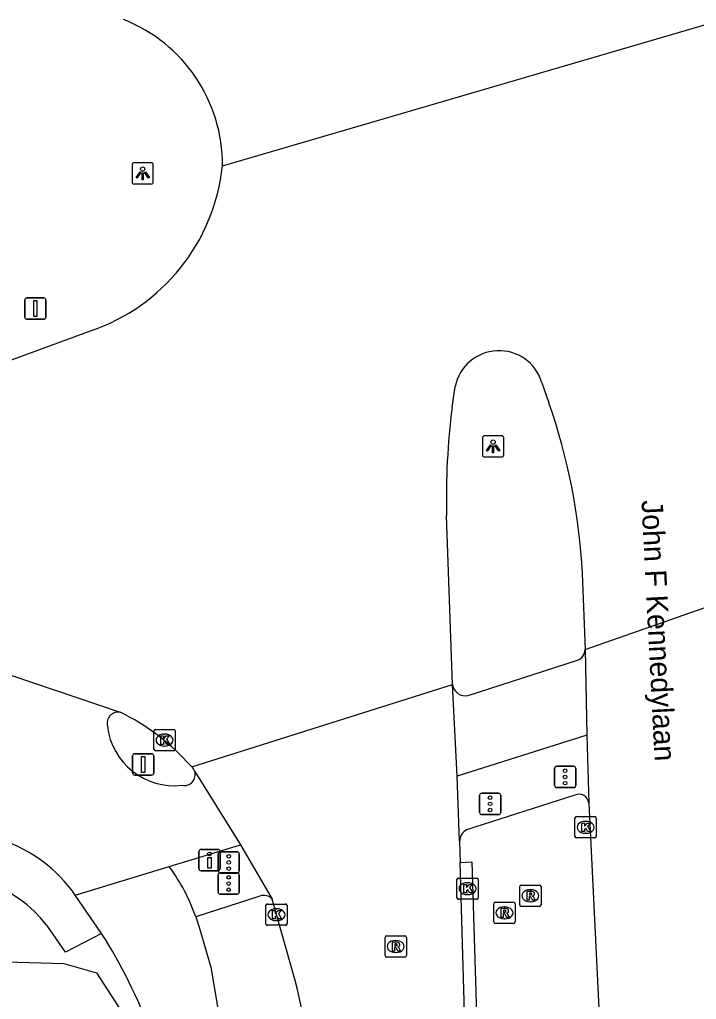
# Model space of a CAD drawing. Extents: x 160732 to 162105, y 387428 to 388479.
# Drawn here: x 161937.54 to 161969.29, y 388385.79 to 388431.74 of the extents above; entities that cross this region are included whole.
import ezdxf

# ---------------------------------------------------------------- set-up
doc = ezdxf.new("R2010")
doc.units = 0
for name, color, linetype in [('IMGEO_Berm_groen', 7, 'Continuous'), ('IMGEO_Drukknoppaal', 7, 'Continuous'), ('IMGEO_Fietspad_gesloten', 7, 'Continuous'), ('IMGEO_Fietspad_open', 7, 'Continuous'), ('IMGEO_Kolk', 7, 'Continuous'), ('IMGEO_Lichtpunt', 7, 'Continuous'), ('IMGEO_Openbare_ruimte_label', 7, 'Continuous'), ('IMGEO_Portaal', 7, 'Continuous'), ('IMGEO_Rijbaan_lokaal_open', 7, 'Continuous'), ('IMGEO_Rijbaan_regionaal_gesloten', 7, 'Continuous'), ('IMGEO_Rioolput', 7, 'Continuous'), ('IMGEO_Verkeersregelinstallatiepaal', 7, 'Continuous'), ('IMGEO_Voetpad_open', 7, 'Continuous')]:
    doc.layers.add(name, color=color, linetype=linetype)

msp = doc.modelspace()

# ---------------------------------------------------------------- linework, layer by layer
at = {"layer": 'IMGEO_Berm_groen'}
msp.add_lwpolyline([(161906.222, 388381.856), (161918.52, 388386.019), (161924.764, 388387.672), (161926.143, 388387.864), (161939.604, 388387.474), (161941.149, 388387.045), (161942.694, 388384.649), (161942.906, 388384.089), (161943.183, 388381.707), (161943.287, 388380.816)], dxfattribs=at)
at = {"layer": 'IMGEO_Drukknoppaal'}
for p, q in [((161945.949, 388391.926), (161945.949, 388392.726)), ((161945.949, 388392.726), (161945.949, 388391.926)), ((161946.049, 388392.826), (161946.839, 388392.826)), ((161946.839, 388392.826), (161946.049, 388392.826)), ((161946.939, 388392.726), (161946.939, 388391.926)), ((161946.939, 388391.926), (161946.939, 388392.726)), ((161946.839, 388391.826), (161946.049, 388391.826)), ((161946.049, 388391.826), (161946.839, 388391.826))]:
    msp.add_line(p, q, dxfattribs=at)
msp.add_lwpolyline([(161946.519, 388392.451), (161946.519, 388391.951), (161946.369, 388391.951), (161946.369, 388392.451), (161946.519, 388392.451)], dxfattribs=at)
msp.add_circle((161946.444, 388392.616), 0.085, dxfattribs=at)
for centre, start, end in [((161946.049, 388392.726), 90, 180), ((161946.049, 388392.726), 90, 180), ((161946.839, 388392.726), 0, 90), ((161946.839, 388392.726), 360, 90), ((161946.049, 388391.926), 180, 270), ((161946.049, 388391.926), 180, 270), ((161946.839, 388391.926), 270, 0), ((161946.839, 388391.926), 270, 0)]:
    msp.add_arc(centre, 0.1, start, end, dxfattribs=at)
at = {"layer": 'IMGEO_Fietspad_gesloten'}
for points in [[(161944.559, 388392.023), (161947.898, 388393.037)], [(161940.143, 388390.683), (161944.559, 388392.023)], [(161941.386, 388388.886), (161940.143, 388390.683)], [(161945.804, 388389.664), (161945.956, 388389.187), (161946.514, 388387.303), (161946.839, 388385.367)]]:
    msp.add_lwpolyline(points, dxfattribs=at)
for centre, radius, start, end in [((161942.164, 388398.742), 0.527, 79.624, 194.7531), ((161944.799, 388398.978), 3.166, 186.7107, 276.6138), ((161945.264, 388396.334), 0.511, 258.6773, 17.4064), ((161934.55, 388386.806), 6.806, 34.7278, 107.5727), ((161937.287, 388386.677), 9.025, 19.3255, 36.3217), ((161921.023, 388375.916), 24.142, 20.1426, 32.4942)]:
    msp.add_arc(centre, radius, start, end, dxfattribs=at)
at = {"layer": 'IMGEO_Fietspad_open'}
for points in [[(161958.575, 388400.052), (161963.716, 388401.695)], [(161964.147, 388398.186), (161958.059, 388396.263)]]:
    msp.add_lwpolyline(points, dxfattribs=at)
for centre, radius, start, end in [((161963.515, 388402.207), 0.55, 291.4424, 0.2055), ((161958.432, 388400.614), 0.579, 184.9043, 284.2616)]:
    msp.add_arc(centre, radius, start, end, dxfattribs=at)
at = {"layer": 'IMGEO_Kolk'}
for p, q in [((161943.836, 388397.529), (161943.836, 388398.381)), ((161943.911, 388398.455), (161944.763, 388398.455)), ((161944.324, 388398.235), (161944.349, 388398.235)), ((161944.837, 388398.381), (161944.837, 388397.529)), ((161944.763, 388397.455), (161943.911, 388397.455)), ((161944.347, 388397.675), (161944.322, 388397.675)), ((161963.594, 388393.438), (161963.594, 388394.29)), ((161963.669, 388394.364), (161964.521, 388394.364)), ((161964.082, 388394.144), (161964.107, 388394.144)), ((161964.595, 388394.29), (161964.595, 388393.438)), ((161964.521, 388393.364), (161963.669, 388393.364)), ((161964.105, 388393.584), (161964.08, 388393.584)), ((161958.053, 388390.56), (161958.053, 388391.412)), ((161958.128, 388391.486), (161958.98, 388391.486)), ((161959.054, 388391.412), (161959.054, 388390.56)), ((161958.541, 388391.266), (161958.566, 388391.266)), ((161958.98, 388390.486), (161958.128, 388390.486)), ((161958.564, 388390.706), (161958.539, 388390.706)), ((161949.087, 388389.341), (161949.087, 388390.193)), ((161949.162, 388390.267), (161950.014, 388390.267)), ((161949.575, 388390.047), (161949.6, 388390.047)), ((161950.088, 388390.193), (161950.088, 388389.341)), ((161949.598, 388389.487), (161949.573, 388389.487)), ((161950.014, 388389.267), (161949.162, 388389.267))]:
    msp.add_line(p, q, dxfattribs=at)
for points in [[(161943.836, 388397.529), (161943.836, 388398.381)], [(161943.911, 388398.455), (161944.763, 388398.455)], [(161944.837, 388398.381), (161944.837, 388397.529)], [(161944.157, 388398.155), (161944.28, 388398.155), (161944.28, 388398.004), (161944.41, 388398.155), (161944.574, 388398.155), (161944.428, 388398.004), (161944.581, 388397.755), (161944.429, 388397.755), (161944.344, 388397.919), (161944.28, 388397.852), (161944.28, 388397.755), (161944.157, 388397.755), (161944.157, 388398.155)], [(161944.763, 388397.455), (161943.911, 388397.455)], [(161963.594, 388393.438), (161963.594, 388394.29)], [(161963.669, 388394.364), (161964.521, 388394.364)], [(161964.595, 388394.29), (161964.595, 388393.438)], [(161963.915, 388394.064), (161964.038, 388394.064), (161964.038, 388393.913), (161964.168, 388394.064), (161964.332, 388394.064), (161964.186, 388393.913), (161964.339, 388393.664), (161964.187, 388393.664), (161964.102, 388393.828), (161964.038, 388393.761), (161964.038, 388393.664), (161963.915, 388393.664), (161963.915, 388394.064)], [(161964.521, 388393.364), (161963.669, 388393.364)], [(161958.053, 388390.56), (161958.053, 388391.412)], [(161958.128, 388391.486), (161958.98, 388391.486)], [(161959.054, 388391.412), (161959.054, 388390.56)], [(161958.374, 388391.186), (161958.497, 388391.186), (161958.497, 388391.035), (161958.627, 388391.186), (161958.791, 388391.186), (161958.645, 388391.035), (161958.798, 388390.786), (161958.646, 388390.786), (161958.561, 388390.95), (161958.497, 388390.883), (161958.497, 388390.786), (161958.374, 388390.786), (161958.374, 388391.186)], [(161958.98, 388390.486), (161958.128, 388390.486)], [(161949.087, 388389.341), (161949.087, 388390.193)], [(161949.162, 388390.267), (161950.014, 388390.267)], [(161949.408, 388389.967), (161949.531, 388389.967), (161949.531, 388389.816), (161949.661, 388389.967), (161949.825, 388389.967), (161949.679, 388389.816), (161949.832, 388389.567), (161949.68, 388389.567), (161949.595, 388389.731), (161949.531, 388389.664), (161949.531, 388389.567), (161949.408, 388389.567), (161949.408, 388389.967)], [(161950.088, 388390.193), (161950.088, 388389.341)], [(161950.014, 388389.267), (161949.162, 388389.267)]]:
    msp.add_lwpolyline(points, dxfattribs=at)
for centre, start, end in [((161943.913, 388398.379), 91.552, 178.448), ((161943.913, 388398.379), 91.552, 178.448), ((161944.761, 388398.379), 1.552, 88.448), ((161944.761, 388398.379), 1.552, 88.448), ((161943.913, 388397.531), 181.552, 268.448), ((161943.913, 388397.531), 181.552, 268.448), ((161944.761, 388397.531), 271.552, 358.448), ((161944.761, 388397.531), 271.552, 358.448), ((161963.671, 388394.288), 91.552, 178.448), ((161963.671, 388394.288), 91.552, 178.448), ((161964.519, 388394.288), 1.552, 88.448), ((161964.519, 388394.288), 1.552, 88.448), ((161963.671, 388393.44), 181.552, 268.448), ((161963.671, 388393.44), 181.552, 268.448), ((161964.519, 388393.44), 271.552, 358.448), ((161964.519, 388393.44), 271.552, 358.448), ((161958.13, 388391.41), 91.552, 178.448), ((161958.13, 388391.41), 91.552, 178.448), ((161958.978, 388391.41), 1.552, 88.448), ((161958.978, 388391.41), 1.552, 88.448), ((161958.13, 388390.562), 181.552, 268.448), ((161958.13, 388390.562), 181.552, 268.448), ((161958.978, 388390.562), 271.552, 358.448), ((161958.978, 388390.562), 271.552, 358.448), ((161949.164, 388390.191), 91.552, 178.448), ((161949.164, 388390.191), 91.552, 178.448), ((161950.012, 388390.191), 1.552, 88.448), ((161950.012, 388390.191), 1.552, 88.448), ((161949.164, 388389.343), 181.552, 268.448), ((161949.164, 388389.343), 181.552, 268.448), ((161950.012, 388389.343), 271.552, 358.448), ((161950.012, 388389.343), 271.552, 358.448)]:
    msp.add_arc(centre, 0.0765, start, end, dxfattribs=at)
for centre, major_axis, ratio, start_param, end_param in [((161944.323, 388397.955), (-0.387, 0.002), 0.722429, 4.712389, 7.853982), ((161944.348, 388397.955), (-0.39, 0.002), 0.717154, 1.570796, 4.712389), ((161964.081, 388393.864), (-0.387, 0.002), 0.722429, 4.712389, 7.853982), ((161964.106, 388393.864), (-0.39, 0.002), 0.717154, 1.570796, 4.712389), ((161958.54, 388390.986), (-0.387, 0.002), 0.722429, 4.712389, 7.853982), ((161958.565, 388390.986), (-0.39, 0.002), 0.717154, 1.570796, 4.712389), ((161949.574, 388389.767), (-0.387, 0.002), 0.722429, 4.712389, 7.853982), ((161949.599, 388389.767), (-0.39, 0.002), 0.717154, 1.570796, 4.712389)]:
    msp.add_ellipse(centre, major_axis=major_axis, ratio=ratio, start_param=start_param, end_param=end_param, dxfattribs=at)
at = {"layer": 'IMGEO_Lichtpunt'}
for p, q in [((161942.813, 388424.936), (161942.813, 388424.129)), ((161942.813, 388424.936), (161942.813, 388424.129)), ((161943.715, 388425.031), (161942.907, 388425.031)), ((161943.715, 388425.031), (161942.907, 388425.031)), ((161943.809, 388424.129), (161943.809, 388424.936)), ((161943.809, 388424.129), (161943.809, 388424.936)), ((161942.907, 388424.035), (161943.715, 388424.035)), ((161942.907, 388424.035), (161943.715, 388424.035)), ((161959.253, 388412.133), (161959.253, 388411.326)), ((161959.253, 388412.133), (161959.253, 388411.326)), ((161960.155, 388412.228), (161959.347, 388412.228)), ((161960.155, 388412.228), (161959.347, 388412.228)), ((161960.249, 388411.326), (161960.249, 388412.133)), ((161960.249, 388411.326), (161960.249, 388412.133)), ((161959.347, 388411.232), (161960.155, 388411.232)), ((161959.347, 388411.232), (161960.155, 388411.232))]:
    msp.add_line(p, q, dxfattribs=at)
for points in [[(161943.187, 388424.6), (161943.226, 388424.572), (161943.038, 388424.31), (161943, 388424.337), (161943.187, 388424.6)], [(161943.289, 388424.552), (161943.336, 388424.552), (161943.336, 388424.23), (161943.289, 388424.23), (161943.289, 388424.552)], [(161943.399, 388424.572), (161943.437, 388424.599), (161943.624, 388424.337), (161943.585, 388424.309), (161943.399, 388424.572)], [(161959.627, 388411.797), (161959.666, 388411.769), (161959.478, 388411.507), (161959.44, 388411.534), (161959.627, 388411.797)], [(161959.729, 388411.749), (161959.776, 388411.749), (161959.776, 388411.427), (161959.729, 388411.427), (161959.729, 388411.749)], [(161959.839, 388411.769), (161959.877, 388411.796), (161960.064, 388411.534), (161960.025, 388411.506), (161959.839, 388411.769)]]:
    msp.add_lwpolyline(points, dxfattribs=at)
for centre in [(161943.312, 388424.734), (161959.752, 388411.931)]:
    msp.add_circle(centre, 0.0994, dxfattribs=at)
for centre, start, end in [((161942.907, 388424.936), 90, 180), ((161942.907, 388424.936), 90, 180), ((161943.715, 388424.936), 0, 90), ((161943.715, 388424.936), 0, 90), ((161942.907, 388424.129), 180, 270), ((161942.907, 388424.129), 180, 270), ((161943.715, 388424.129), 270, 0), ((161943.715, 388424.129), 270, 360), ((161959.347, 388412.133), 90, 180), ((161959.347, 388412.133), 90, 180), ((161960.155, 388412.133), 0, 90), ((161960.155, 388412.133), 0, 90), ((161959.347, 388411.326), 180, 270), ((161959.347, 388411.326), 180, 270), ((161960.155, 388411.326), 270, 0), ((161960.155, 388411.326), 270, 360)]:
    msp.add_arc(centre, 0.0946, start, end, dxfattribs=at)
at = {"layer": 'IMGEO_Portaal'}
for p, q in [((161937.777, 388417.792), (161937.777, 388418.592)), ((161937.777, 388418.592), (161937.777, 388417.792)), ((161937.877, 388418.692), (161938.667, 388418.692)), ((161938.667, 388418.692), (161937.877, 388418.692)), ((161938.767, 388418.592), (161938.767, 388417.792)), ((161938.767, 388417.792), (161938.767, 388418.592)), ((161938.667, 388417.692), (161937.877, 388417.692)), ((161937.877, 388417.692), (161938.667, 388417.692)), ((161942.937, 388397.312), (161943.727, 388397.312)), ((161943.727, 388397.312), (161942.937, 388397.312)), ((161942.837, 388396.412), (161942.837, 388397.212)), ((161942.837, 388397.212), (161942.837, 388396.412)), ((161943.827, 388397.212), (161943.827, 388396.412)), ((161943.827, 388396.412), (161943.827, 388397.212)), ((161943.727, 388396.312), (161942.937, 388396.312)), ((161942.937, 388396.312), (161943.727, 388396.312))]:
    msp.add_line(p, q, dxfattribs=at)
for points in [[(161938.197, 388418.567), (161938.347, 388418.567), (161938.347, 388417.817), (161938.197, 388417.817), (161938.197, 388418.567)], [(161943.257, 388397.187), (161943.407, 388397.187), (161943.407, 388396.437), (161943.257, 388396.437), (161943.257, 388397.187)]]:
    msp.add_lwpolyline(points, dxfattribs=at)
for centre, start, end in [((161937.877, 388418.592), 90, 180), ((161937.877, 388418.592), 90, 180), ((161938.667, 388418.592), 0, 90), ((161938.667, 388418.592), 360, 90), ((161937.877, 388417.792), 180, 270), ((161937.877, 388417.792), 180, 270), ((161938.667, 388417.792), 270, 0), ((161938.667, 388417.792), 270, 0), ((161942.937, 388397.212), 90, 180), ((161942.937, 388397.212), 90, 180), ((161943.727, 388397.212), 0, 90), ((161943.727, 388397.212), 360, 90), ((161942.937, 388396.412), 180, 270), ((161942.937, 388396.412), 180, 270), ((161943.727, 388396.412), 270, 0), ((161943.727, 388396.412), 270, 0)]:
    msp.add_arc(centre, 0.1, start, end, dxfattribs=at)
at = {"layer": 'IMGEO_Rijbaan_lokaal_open'}
msp.add_lwpolyline([(161958.204, 388392.221), (161958.754, 388392.247), (161959.012, 388384.096)], dxfattribs=at)
at = {"layer": 'IMGEO_Rijbaan_regionaal_gesloten'}
for points in [[(161947.058, 388424.887), (161970.49, 388431.727)], [(161936.731, 388415.628), (161940.858, 388417.142)], [(161957.828, 388413.553), (161957.976, 388414.53)], [(161962.041, 388414.716), (161962.369, 388413.766)], [(161957.855, 388400.564), (161957.572, 388408.492)], [(161963.939, 388405.772), (161964.065, 388402.209)], [(161964.065, 388402.209), (161971.536, 388404.814)], [(161964.065, 388402.209), (161964.147, 388398.186)], [(161937.12, 388401.002), (161942.259, 388399.26)], [(161945.617, 388396.703), (161957.855, 388400.564)], [(161958.059, 388396.263), (161957.855, 388400.564)], [(161964.147, 388398.186), (161964.243, 388394.995)], [(161945.373, 388396.947), (161945.617, 388396.703)], [(161945.752, 388396.487), (161947.898, 388393.037)], [(161958.176, 388393.213), (161958.059, 388396.263)], [(161964.243, 388394.995), (161964.774, 388384.096)], [(161958.176, 388393.213), (161958.204, 388392.221)], [(161947.898, 388393.037), (161949.383, 388390.492)], [(161960.145, 388331.136), (161958.685, 388375.407), (161958.204, 388392.221)], [(161950.464, 388386.675), (161949.383, 388390.492)]]:
    msp.add_lwpolyline(points, dxfattribs=at)
for centre, radius, start, end in [((161939.739, 388424.932), 7.32, 359.6439, 68.548), ((161937.901, 388425.863), 9.209, 288.7288, 353.9155), ((161960.031, 388414.122), 2.096, 16.4792, 168.7605), ((161991.009, 388409.338), 33.448, 172.7599, 181.4487), ((161935.364, 388404.311), 28.613, 2.9267, 19.2959), ((161937.802, 388390.007), 10.27, 42.5102, 64.2817), ((161945.253, 388396.325), 0.525, 17.9607, 46.0501), ((161899.028, 388373.914), 52.996, 6.391, 13.9335)]:
    msp.add_arc(centre, radius, start, end, dxfattribs=at)
at = {"layer": 'IMGEO_Rioolput'}
for p, q in [((161961, 388390.23), (161961, 388391.082)), ((161961.075, 388391.156), (161961.927, 388391.156)), ((161961.488, 388390.936), (161961.513, 388390.936)), ((161962.001, 388391.082), (161962.001, 388390.23)), ((161959.785, 388389.427), (161959.785, 388390.279)), ((161959.86, 388390.353), (161960.712, 388390.353)), ((161960.273, 388390.133), (161960.298, 388390.133)), ((161960.786, 388390.279), (161960.786, 388389.427)), ((161961.927, 388390.156), (161961.075, 388390.156)), ((161961.511, 388390.376), (161961.486, 388390.376)), ((161960.296, 388389.573), (161960.271, 388389.573)), ((161960.712, 388389.353), (161959.86, 388389.353)), ((161954.681, 388387.848), (161954.681, 388388.7)), ((161954.756, 388388.774), (161955.608, 388388.774)), ((161955.682, 388388.7), (161955.682, 388387.848)), ((161955.169, 388388.554), (161955.194, 388388.554)), ((161955.608, 388387.774), (161954.756, 388387.774)), ((161955.192, 388387.994), (161955.167, 388387.994))]:
    msp.add_line(p, q, dxfattribs=at)
for points in [[(161961, 388390.23), (161961, 388391.082)], [(161961.075, 388391.156), (161961.927, 388391.156)], [(161962.001, 388391.082), (161962.001, 388390.23)], [(161961.589, 388390.854), (161961.337, 388390.856), (161961.337, 388390.456)], [(161961.337, 388390.456), (161961.461, 388390.456), (161961.461, 388390.618), (161961.472, 388390.618)], [(161961.515, 388390.775), (161961.461, 388390.775), (161961.461, 388390.694)], [(161961.461, 388390.694), (161961.513, 388390.694)], [(161961.519, 388390.589), (161961.59, 388390.456), (161961.73, 388390.456), (161961.665, 388390.582)], [(161959.785, 388389.427), (161959.785, 388390.279)], [(161959.86, 388390.353), (161960.712, 388390.353)], [(161960.374, 388390.051), (161960.122, 388390.053), (161960.122, 388389.653)], [(161960.3, 388389.972), (161960.246, 388389.972), (161960.246, 388389.891)], [(161960.786, 388390.279), (161960.786, 388389.427)], [(161961.927, 388390.156), (161961.075, 388390.156)], [(161960.122, 388389.653), (161960.246, 388389.653), (161960.246, 388389.815), (161960.257, 388389.815)], [(161960.246, 388389.891), (161960.298, 388389.891)], [(161960.304, 388389.786), (161960.375, 388389.653), (161960.515, 388389.653), (161960.45, 388389.779)], [(161960.712, 388389.353), (161959.86, 388389.353)], [(161954.681, 388387.848), (161954.681, 388388.7)], [(161954.756, 388388.774), (161955.608, 388388.774)], [(161955.682, 388388.7), (161955.682, 388387.848)], [(161955.27, 388388.472), (161955.018, 388388.474), (161955.018, 388388.074)], [(161955.018, 388388.074), (161955.142, 388388.074), (161955.142, 388388.236), (161955.153, 388388.236)], [(161955.196, 388388.393), (161955.142, 388388.393), (161955.142, 388388.312)], [(161955.142, 388388.312), (161955.194, 388388.312)], [(161955.2, 388388.207), (161955.271, 388388.074), (161955.411, 388388.074), (161955.346, 388388.2)], [(161955.608, 388387.774), (161954.756, 388387.774)]]:
    msp.add_lwpolyline(points, dxfattribs=at)
for centre, radius, start, end in [((161961.077, 388391.08), 0.0765, 91.552, 178.448), ((161961.077, 388391.08), 0.0765, 91.552, 178.448), ((161961.925, 388391.08), 0.0765, 1.552, 88.448), ((161961.925, 388391.08), 0.0765, 1.552, 88.448), ((161961.471, 388390.565), 0.0533, 26.0293, 88.6989), ((161961.497, 388390.883), 0.19, 274.7715, 282.9687), ((161961.521, 388390.679), 0.0964, 77.0061, 93.1865), ((161961.535, 388390.736), 0.0378, 276.6634, 79.6772), ((161961.588, 388390.744), 0.109, 350.3612, 89.416), ((161961.586, 388390.744), 0.112, 277.5842, 350.9817), ((161961.57, 388390.529), 0.108, 29.5134, 73.7905), ((161959.862, 388390.277), 0.0765, 91.552, 178.448), ((161959.862, 388390.277), 0.0765, 91.552, 178.448), ((161960.306, 388389.876), 0.0964, 77.0061, 93.1865), ((161960.32, 388389.933), 0.0378, 276.6634, 79.6772), ((161960.373, 388389.941), 0.109, 350.3612, 89.416), ((161960.71, 388390.277), 0.0765, 1.552, 88.448), ((161960.71, 388390.277), 0.0765, 1.552, 88.448), ((161961.077, 388390.232), 0.0765, 181.552, 268.448), ((161961.077, 388390.232), 0.0765, 181.552, 268.448), ((161961.925, 388390.232), 0.0765, 271.552, 358.448), ((161961.925, 388390.232), 0.0765, 271.552, 358.448), ((161960.256, 388389.762), 0.0533, 26.0293, 88.6989), ((161960.282, 388390.08), 0.19, 274.7715, 282.9687), ((161960.371, 388389.941), 0.112, 277.5842, 350.9817), ((161960.355, 388389.726), 0.108, 29.5134, 73.7905), ((161959.862, 388389.429), 0.0765, 181.552, 268.448), ((161959.862, 388389.429), 0.0765, 181.552, 268.448), ((161960.71, 388389.429), 0.0765, 271.552, 358.448), ((161960.71, 388389.429), 0.0765, 271.552, 358.448), ((161954.758, 388388.698), 0.0765, 91.552, 178.448), ((161954.758, 388388.698), 0.0765, 91.552, 178.448), ((161955.606, 388388.698), 0.0765, 1.552, 88.448), ((161955.606, 388388.698), 0.0765, 1.552, 88.448), ((161955.152, 388388.183), 0.0533, 26.0293, 88.6989), ((161955.178, 388388.501), 0.19, 274.7715, 282.9687), ((161955.202, 388388.297), 0.0964, 77.0061, 93.1865), ((161955.216, 388388.354), 0.0378, 276.6634, 79.6772), ((161955.269, 388388.362), 0.109, 350.3612, 89.416), ((161955.267, 388388.362), 0.112, 277.5842, 350.9817), ((161955.251, 388388.147), 0.108, 29.5134, 73.7905), ((161954.758, 388387.85), 0.0765, 181.552, 268.448), ((161954.758, 388387.85), 0.0765, 181.552, 268.448), ((161955.606, 388387.85), 0.0765, 271.552, 358.448), ((161955.606, 388387.85), 0.0765, 271.552, 358.448)]:
    msp.add_arc(centre, radius, start, end, dxfattribs=at)
for centre, major_axis, ratio, start_param, end_param in [((161961.487, 388390.656), (-0.387, 0.002), 0.722429, 4.712389, 7.853982), ((161961.512, 388390.656), (-0.39, 0.002), 0.717154, 1.570796, 4.712389), ((161960.272, 388389.853), (-0.387, 0.002), 0.722429, 4.712389, 7.853982), ((161960.297, 388389.853), (-0.39, 0.002), 0.717154, 1.570796, 4.712389), ((161955.168, 388388.274), (-0.387, 0.002), 0.722429, 4.712389, 7.853982), ((161955.193, 388388.274), (-0.39, 0.002), 0.717154, 1.570796, 4.712389)]:
    msp.add_ellipse(centre, major_axis=major_axis, ratio=ratio, start_param=start_param, end_param=end_param, dxfattribs=at)
at = {"layer": 'IMGEO_Verkeersregelinstallatiepaal'}
for p, q in [((161962.637, 388395.825), (161962.637, 388396.625)), ((161962.637, 388396.625), (161962.637, 388395.825)), ((161962.737, 388396.725), (161963.527, 388396.725)), ((161963.527, 388396.725), (161962.737, 388396.725)), ((161963.627, 388396.625), (161963.627, 388395.825)), ((161963.627, 388395.825), (161963.627, 388396.625)), ((161959.218, 388395.464), (161960.008, 388395.464)), ((161960.008, 388395.464), (161959.218, 388395.464)), ((161963.527, 388395.725), (161962.737, 388395.725)), ((161962.737, 388395.725), (161963.527, 388395.725)), ((161959.118, 388394.564), (161959.118, 388395.364)), ((161959.118, 388395.364), (161959.118, 388394.564)), ((161960.108, 388395.364), (161960.108, 388394.564)), ((161960.108, 388394.564), (161960.108, 388395.364)), ((161960.008, 388394.464), (161959.218, 388394.464)), ((161959.218, 388394.464), (161960.008, 388394.464)), ((161946.953, 388392.715), (161947.743, 388392.715)), ((161947.743, 388392.715), (161946.953, 388392.715)), ((161946.853, 388391.815), (161946.853, 388392.615)), ((161946.853, 388392.615), (161946.853, 388391.815)), ((161947.843, 388392.615), (161947.843, 388391.815)), ((161947.843, 388391.815), (161947.843, 388392.615)), ((161946.851, 388390.827), (161946.851, 388391.627)), ((161946.851, 388391.627), (161946.851, 388390.827)), ((161946.951, 388391.727), (161947.741, 388391.727)), ((161947.741, 388391.727), (161946.951, 388391.727)), ((161947.743, 388391.715), (161946.953, 388391.715)), ((161946.953, 388391.715), (161947.743, 388391.715)), ((161947.841, 388391.627), (161947.841, 388390.827)), ((161947.841, 388390.827), (161947.841, 388391.627)), ((161947.741, 388390.727), (161946.951, 388390.727)), ((161946.951, 388390.727), (161947.741, 388390.727))]:
    msp.add_line(p, q, dxfattribs=at)
for centre in [(161963.132, 388396.515), (161963.132, 388396.225), (161963.132, 388395.935), (161959.613, 388395.254), (161959.613, 388394.964), (161959.613, 388394.674), (161947.348, 388392.505), (161947.348, 388392.215), (161947.348, 388391.925), (161947.346, 388391.517), (161947.346, 388391.227), (161947.346, 388390.937)]:
    msp.add_circle(centre, 0.085, dxfattribs=at)
for centre, start, end in [((161962.737, 388396.625), 90, 180), ((161962.737, 388396.625), 90, 180), ((161963.527, 388396.625), 0, 90), ((161963.527, 388396.625), 360, 90), ((161959.218, 388395.364), 90, 180), ((161959.218, 388395.364), 90, 180), ((161960.008, 388395.364), 0, 90), ((161960.008, 388395.364), 360, 90), ((161962.737, 388395.825), 180, 270), ((161962.737, 388395.825), 180, 270), ((161963.527, 388395.825), 270, 0), ((161963.527, 388395.825), 270, 0), ((161959.218, 388394.564), 180, 270), ((161959.218, 388394.564), 180, 270), ((161960.008, 388394.564), 270, 0), ((161960.008, 388394.564), 270, 0), ((161946.953, 388392.615), 90, 180), ((161946.953, 388392.615), 90, 180), ((161947.743, 388392.615), 0, 90), ((161947.743, 388392.615), 360, 90), ((161946.953, 388391.815), 180, 270), ((161946.953, 388391.815), 180, 270), ((161947.743, 388391.815), 270, 0), ((161947.743, 388391.815), 270, 0), ((161946.951, 388391.627), 90, 180), ((161946.951, 388391.627), 90, 180), ((161947.741, 388391.627), 0, 90), ((161947.741, 388391.627), 360, 90), ((161946.951, 388390.827), 180, 270), ((161946.951, 388390.827), 180, 270), ((161947.741, 388390.827), 270, 0), ((161947.741, 388390.827), 270, 0)]:
    msp.add_arc(centre, 0.1, start, end, dxfattribs=at)
at = {"layer": 'IMGEO_Voetpad_open'}
for points in [[(161963.585, 388395.372), (161958.507, 388393.747)], [(161948.806, 388390.633), (161945.804, 388389.664)], [(161941.386, 388388.886), (161939.695, 388388.002), (161938.806, 388389.273)]]:
    msp.add_lwpolyline(points, dxfattribs=at)
for centre, radius, start, end in [((161963.781, 388394.952), 0.464, 5.3628, 115.0163), ((161958.845, 388393.168), 0.671, 120.2756, 176.139), ((161934.197, 388385.743), 5.805, 37.4487, 106.4418), ((161948.997, 388390.164), 0.507, 40.3827, 112.1531)]:
    msp.add_arc(centre, radius, start, end, dxfattribs=at)

# ---------------------------------------------------------------- texts
at = {"layer": 'IMGEO_Openbare_ruimte_label'}
msp.add_text('John F Kennedylaan', height=1, rotation=272.9225, dxfattribs=at).set_placement((161966.711, 388409.193))

doc.saveas('drawing.dxf')
